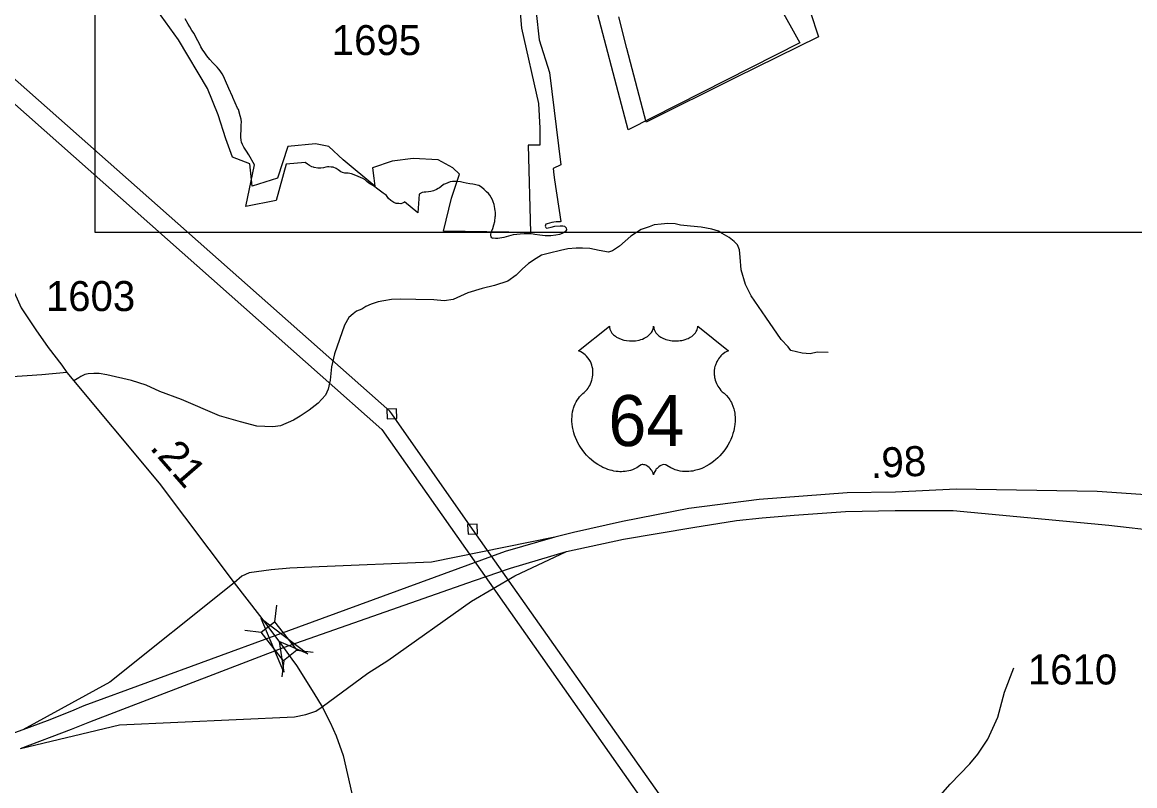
# Model space of a CAD drawing. Extents: x 2220236 to 2384410, y 720751 to 894131.
# Drawn here: x 2325095 to 2329728, y 813234 to 816415 of the extents above; entities that cross this region are included whole.
import ezdxf

# ---------------------------------------------------------------- set-up
doc = ezdxf.new("R2010")
doc.units = 0
doc.layers.add('Default', color=7, linetype='Continuous')

msp = doc.modelspace()

# ---------------------------------------------------------------- linework, layer by layer
at = {"layer": 'Default'}
for p, q in [((2326153.4, 813986), (2326145.3, 813917.5)), ((2326021.3, 813882.1), (2326089.8, 813873.9)), ((2326238.4, 813798.6), (2326307, 813790.4)), ((2326184.2, 813755.9), (2326176, 813687.4))]:
    msp.add_line(p, q, dxfattribs=at)
for points in [[(2325398.9, 823881.8), (2329807.7, 823881.8), (2329807.7, 815539.8), (2325398.9, 815539.8), (2325398.9, 823881.8)], [(2319853.3, 820695.9), (2326592.3, 814719.1), (2333025.8, 805564.5)], [(2333024.4, 805702.5), (2331824.6, 807406.8), (2329674.8, 810458.2), (2329041.4, 811359.1), (2328249.6, 812486.1), (2327790.8, 813138.8), (2326970.6, 814303.4), (2326633.7, 814783.6), (2326625.6, 814795.5), (2319961.3, 820697.1)], [(2325040.4, 816593.2), (2325046.2, 816548.1), (2325049.5, 816452.8), (2325056.1, 816328), (2325033.7, 816249.1), (2324986.8, 816063.2), (2324974.9, 816029.1), (2324961, 815989.4), (2324942.8, 815893.5), (2324937.8, 815809.1), (2324939.5, 815734.7), (2324961, 815637.1), (2324994, 815503.2), (2325030.4, 815380.8), (2325049.5, 815315), (2325090.3, 815225), (2325151.9, 815133.5), (2325203.1, 815060.7), (2325259.3, 814986.3), (2325280.8, 814956.5)], [(2327168.1, 816456.3), (2327173.6, 816390.3), (2327245, 816077), (2327250.5, 815974.2), (2327250.5, 815902.7), (2327201.1, 815902.7), (2327212.1, 815539.9), (2326849.5, 815545.4), (2326882.5, 815682.8), (2326915.4, 815781.8), (2326888, 815809.2), (2326827.5, 815842.2), (2326723.2, 815847.7), (2326635.3, 815836.7), (2326552.9, 815809.2), (2326558.4, 815765.3), (2326563.9, 815732.3), (2326432, 815842.2), (2326371.6, 815897.2), (2326316.7, 815908.2), (2326201.3, 815897.2), (2326157.4, 815765.3), (2326053, 815732.3), (2326042, 815825.7), (2325970.6, 815853.2), (2325943.1, 815930.2), (2325910.2, 816029.1), (2325866.2, 816139.1), (2325745.4, 816342.5), (2325619.1, 816518.4)], [(2328244.8, 816489.3), (2328332.7, 816329.8), (2327618.6, 815967), (2327464.7, 816555.2)], [(2327234.8, 816456.5), (2327247.2, 816342.4), (2327290, 816206.5), (2327337.2, 815821.4), (2327305.2, 815805.4), (2327309, 815779.2), (2327312, 815759.2), (2327337.5, 815584.8), (2327334.5, 815583.8), (2327327.2, 815583.7), (2327319, 815583.3), (2327309, 815582.1), (2327301, 815581.2), (2327291.2, 815578.8), (2327281, 815574.8), (2327275.8, 815573.4), (2327273.8, 815569.2), (2327272.8, 815565.2), (2327274.8, 815559.9), (2327278.8, 815557.9), (2327285.2, 815559.2), (2327298, 815561.5), (2327312.8, 815565.4), (2327334.8, 815566.6), (2327345.5, 815566.8), (2327353.2, 815565.4), (2327356.2, 815562.6), (2327360, 815558.6), (2327361.5, 815550.3), (2327357.5, 815544.1), (2327353.2, 815540.8), (2327351, 815539.1), (2327343.2, 815534.8), (2327331.8, 815531.6), (2327316.8, 815528), (2327296.2, 815525.7), (2327272.2, 815526), (2327250.8, 815528.7), (2327230, 815531.3), (2327222.5, 815533), (2327214, 815533.9), (2327206.8, 815534.2), (2327198.2, 815534), (2327185.5, 815533.4), (2327168.2, 815532.1), (2327154, 815531.6), (2327139, 815529.1), (2327119.8, 815524.4), (2327099.8, 815518.1), (2327083.5, 815515.4), (2327076, 815514.3), (2327065.8, 815514.3), (2327059, 815515.6), (2327055.5, 815514.3), (2327050, 815517.6), (2327048.2, 815521.9), (2327046.8, 815527.6), (2327046.2, 815532.5), (2327048, 815538.5), (2327050.5, 815546.9), (2327054.5, 815556.6), (2327059.2, 815571), (2327062.8, 815584.5), (2327064.5, 815604.1), (2327066, 815609.4), (2327065.5, 815616.9), (2327065.2, 815624), (2327064, 815629.8), (2327063.5, 815639.1), (2327059.8, 815656), (2327056.2, 815667.1), (2327052.8, 815674.9), (2327048.2, 815684.8), (2327042, 815695.1), (2327036, 815702.2), (2327028.8, 815709.4), (2327018.8, 815719), (2327008, 815728.3), (2326996, 815734.6), (2326988.8, 815736.6), (2326978.8, 815739), (2326971, 815741.2), (2326958.2, 815741.4), (2326943.8, 815744.2), (2326931.5, 815747.2), (2326919.8, 815750.6), (2326907, 815751.4), (2326895.8, 815751.6), (2326887.2, 815752), (2326876.5, 815750.2), (2326857, 815741.9), (2326849, 815738.9), (2326838.2, 815730), (2326832.2, 815726), (2326826.5, 815723.2), (2326820, 815718.1), (2326808, 815712.3), (2326796.5, 815709.9), (2326786.5, 815709.1), (2326776, 815707.2), (2326769, 815706.8), (2326760.8, 815705.4), (2326747.2, 815699.6), (2326741.8, 815621.9), (2326687.2, 815666.4), (2326683.8, 815664.1), (2326678.2, 815662.1), (2326671.2, 815659.3), (2326663.5, 815659.6), (2326651.5, 815660.1), (2326642, 815664.2), (2326629.5, 815672.9), (2326620.8, 815680.6), (2326614, 815689.6), (2326611.2, 815693.6), (2326606.2, 815697.9), (2326598.2, 815703), (2326591.8, 815707.8), (2326575.2, 815719.8), (2326557.5, 815733.8), (2326542.2, 815742.6), (2326530.8, 815751), (2326522.5, 815759.2), (2326512.8, 815764.4), (2326503.8, 815768.2), (2326494.2, 815772.6), (2326477.2, 815779.3), (2326465.8, 815783.4), (2326451.8, 815786), (2326438.5, 815785.9), (2326429.2, 815788.6), (2326421.2, 815791.9), (2326416, 815796.1), (2326411.2, 815800.1), (2326402.5, 815806), (2326389.5, 815810.8), (2326381.2, 815811.8), (2326372.2, 815812.4), (2326365.8, 815813.2), (2326359.8, 815810.9), (2326349.8, 815809.1), (2326338.2, 815807.1), (2326325.8, 815807.6), (2326311.2, 815810.7), (2326307.2, 815811.6), (2326300.5, 815813.4), (2326291, 815819.1), (2326282.2, 815824.4), (2326273.5, 815830.5), (2326193.8, 815823.4), (2326152.5, 815672.2), (2326026, 815648), (2326061.5, 815820.8), (2326038.5, 815862.8), (2326028.5, 815877.5), (2326023.2, 815886.3), (2326017.2, 815895.1), (2326012, 815906.2), (2326007.8, 815916), (2326006.2, 815924.5), (2326005.2, 815935.9), (2326005.2, 815948.8), (2326006.5, 815963.9), (2326007, 815988.4), (2326007.5, 815999.1), (2326006.5, 816011.6), (2326003, 816025.3), (2325994.8, 816052.1), (2325991.5, 816057.9), (2325971.8, 816102.4), (2325970.5, 816105.6), (2325955.5, 816139.5), (2325941.2, 816171.7), (2325932.8, 816191.3), (2325927, 816201), (2325919.8, 816212.4), (2325913.5, 816219.4), (2325906.5, 816228.2), (2325897.5, 816237.8), (2325888.5, 816246.6), (2325876, 816260.7), (2325863.2, 816275.9), (2325852.5, 816291.8), (2325847, 816298.9), (2325838.8, 816313), (2325834, 816322.3), (2325826.8, 816337.2), (2325818, 816352.7), (2325810.2, 816367.8), (2325800.5, 816380.9), (2325792.8, 816395.9), (2325786, 816407.4), (2325773.8, 816430.1)], [(2327234.8, 816456.5), (2327247.2, 816342.4), (2327290, 816206.5), (2327337.2, 815821.4), (2327305.2, 815805.4), (2327309, 815779.2), (2327312, 815759.2), (2327337.5, 815584.8), (2327334.5, 815583.8), (2327327.2, 815583.7), (2327319, 815583.3), (2327309, 815582.1), (2327301, 815581.2), (2327291.2, 815578.8), (2327281, 815574.8), (2327275.8, 815573.4), (2327273.8, 815569.2), (2327272.8, 815565.2), (2327274.8, 815559.9), (2327278.8, 815557.9), (2327285.2, 815559.2), (2327298, 815561.5), (2327312.8, 815565.4), (2327334.8, 815566.6), (2327345.5, 815566.8), (2327353.2, 815565.4), (2327356.2, 815562.6), (2327360, 815558.6), (2327361.5, 815550.3), (2327357.5, 815544.1), (2327353.2, 815540.8), (2327351, 815539.1), (2327343.2, 815534.8), (2327331.8, 815531.6), (2327316.8, 815528), (2327296.2, 815525.7), (2327272.2, 815526), (2327250.8, 815528.7), (2327230, 815531.3), (2327222.5, 815533), (2327214, 815533.9), (2327206.8, 815534.2), (2327198.2, 815534), (2327185.5, 815533.4), (2327168.2, 815532.1), (2327154, 815531.6), (2327139, 815529.1), (2327119.8, 815524.4), (2327099.8, 815518.1), (2327083.5, 815515.4), (2327076, 815514.3), (2327065.8, 815514.3), (2327059, 815515.6), (2327055.5, 815514.3), (2327050, 815517.6), (2327048.2, 815521.9), (2327046.8, 815527.6), (2327046.2, 815532.5), (2327048, 815538.5), (2327050.5, 815546.9), (2327054.5, 815556.6), (2327059.2, 815571), (2327062.8, 815584.5), (2327064.5, 815604.1), (2327066, 815609.4), (2327065.5, 815616.9), (2327065.2, 815624), (2327064, 815629.8), (2327063.5, 815639.1), (2327059.8, 815656), (2327056.2, 815667.1), (2327052.8, 815674.9), (2327048.2, 815684.8), (2327042, 815695.1), (2327036, 815702.2), (2327028.8, 815709.4), (2327018.8, 815719), (2327008, 815728.3), (2326996, 815734.6), (2326988.8, 815736.6), (2326978.8, 815739), (2326971, 815741.2), (2326958.2, 815741.4), (2326943.8, 815744.2), (2326931.5, 815747.2), (2326919.8, 815750.6), (2326907, 815751.4), (2326895.8, 815751.6), (2326887.2, 815752), (2326876.5, 815750.2), (2326857, 815741.9), (2326849, 815738.9), (2326838.2, 815730), (2326832.2, 815726), (2326826.5, 815723.2), (2326820, 815718.1), (2326808, 815712.3), (2326796.5, 815709.9), (2326786.5, 815709.1), (2326776, 815707.2), (2326769, 815706.8), (2326760.8, 815705.4), (2326747.2, 815699.6), (2326741.8, 815621.9), (2326687.2, 815666.4), (2326683.8, 815664.1), (2326678.2, 815662.1), (2326671.2, 815659.3), (2326663.5, 815659.6), (2326651.5, 815660.1), (2326642, 815664.2), (2326629.5, 815672.9), (2326620.8, 815680.6), (2326614, 815689.6), (2326611.2, 815693.6), (2326606.2, 815697.9), (2326598.2, 815703), (2326591.8, 815707.8), (2326575.2, 815719.8), (2326557.5, 815733.8), (2326542.2, 815742.6), (2326530.8, 815751), (2326522.5, 815759.2), (2326512.8, 815764.4), (2326503.8, 815768.2), (2326494.2, 815772.6), (2326477.2, 815779.3), (2326465.8, 815783.4), (2326451.8, 815786), (2326438.5, 815785.9), (2326429.2, 815788.6), (2326421.2, 815791.9), (2326416, 815796.1), (2326411.2, 815800.1), (2326402.5, 815806), (2326389.5, 815810.8), (2326381.2, 815811.8), (2326372.2, 815812.4), (2326365.8, 815813.2), (2326359.8, 815810.9), (2326349.8, 815809.1), (2326338.2, 815807.1), (2326325.8, 815807.6), (2326311.2, 815810.7), (2326307.2, 815811.6), (2326300.5, 815813.4), (2326291, 815819.1), (2326282.2, 815824.4), (2326273.5, 815830.5), (2326193.8, 815823.4), (2326152.5, 815672.2), (2326026, 815648), (2326061.5, 815820.8), (2326038.5, 815862.8), (2326028.5, 815877.5), (2326023.2, 815886.3), (2326017.2, 815895.1), (2326012, 815906.2), (2326007.8, 815916), (2326006.2, 815924.5), (2326005.2, 815935.9), (2326005.2, 815948.8), (2326006.5, 815963.9), (2326007, 815988.4), (2326007.5, 815999.1), (2326006.5, 816011.6), (2326003, 816025.3), (2325994.8, 816052.1), (2325991.5, 816057.9), (2325971.8, 816102.4), (2325970.5, 816105.6), (2325955.5, 816139.5), (2325941.2, 816171.7), (2325932.8, 816191.3), (2325927, 816201), (2325919.8, 816212.4), (2325913.5, 816219.4), (2325906.5, 816228.2), (2325897.5, 816237.8), (2325888.5, 816246.6), (2325876, 816260.7), (2325863.2, 816275.9), (2325852.5, 816291.8), (2325847, 816298.9), (2325838.8, 816313), (2325834, 816322.3), (2325826.8, 816337.2), (2325818, 816352.7), (2325810.2, 816367.8), (2325800.5, 816380.9), (2325792.8, 816395.9), (2325786, 816407.4), (2325773.8, 816430.1)], [(2328376.8, 816460.4), (2328410.2, 816354.7), (2328066, 816185.7), (2327692.5, 815998.4), (2327613, 816305.5), (2327579, 816437.4)], [(2328376.8, 816460.4), (2328410.2, 816354.7), (2328066, 816185.7), (2327692.5, 815998.4), (2327613, 816305.5), (2327579, 816437.4)], [(2328450.9, 815039.2), (2328404.7, 815040.9), (2328376.6, 815034.3), (2328343.5, 815035.9), (2328318.7, 815042.5), (2328295.6, 815047.5), (2328284, 815062.4), (2328255.9, 815093.8), (2328191.4, 815186.4), (2328130.3, 815275.7), (2328107.2, 815322.1), (2328089, 815383.2), (2328084, 815436.2), (2328082.4, 815467.6), (2328074.1, 815487.4), (2328059.2, 815502.3), (2328039.4, 815518.9), (2328009.6, 815535.4), (2327994.8, 815545.3), (2327966.7, 815553.6), (2327922, 815561.9), (2327877.4, 815565.2), (2327836.1, 815570.1), (2327814.6, 815575.1), (2327783.2, 815576.7), (2327755.1, 815573.4), (2327727, 815571.8), (2327705.5, 815563.5), (2327672.5, 815551.9), (2327629.5, 815523.8), (2327581.6, 815482.5), (2327553.5, 815462.6), (2327536.9, 815457.7), (2327497.3, 815464.3), (2327459.2, 815472.6), (2327427.8, 815474.2), (2327401.4, 815474.2), (2327366.7, 815470.9), (2327336.9, 815464.3), (2327290.7, 815452.7), (2327257.6, 815444.4), (2327234.5, 815431.2), (2327203.1, 815409.7), (2327176.6, 815386.6), (2327151.8, 815361.7), (2327117.1, 815336.9), (2327060.9, 815318.7), (2327009.7, 815305.5), (2326950.2, 815287.3), (2326889.8, 815260), (2326851.8, 815255.1), (2326808.9, 815258.4), (2326734.5, 815260), (2326671.7, 815261.7), (2326632, 815260), (2326600.6, 815255.1), (2326577.5, 815250.1), (2326547.7, 815240.2), (2326526.2, 815230.3), (2326509.7, 815220.3), (2326486.6, 815212.1), (2326473.3, 815200.5), (2326455.1, 815185.6), (2326437, 815152.5), (2326415.5, 815093), (2326395.6, 815033.4), (2326382.4, 814978.9), (2326377.5, 814924.3), (2326369.2, 814886.3), (2326357.6, 814861.4), (2326327.9, 814828.4), (2326289.9, 814798.6), (2326251.9, 814773.8), (2326224.7, 814757.7), (2326170.9, 814734.1), (2326137.8, 814729.1), (2326071.7, 814732.4), (2326003.2, 814750.2), (2325916.3, 814775.4), (2325757.7, 814843.3), (2325668.4, 814876.3), (2325610.6, 814902.8), (2325549.4, 814922.6), (2325446.9, 814945.8), (2325415.5, 814952.4), (2325392.4, 814952.4), (2325369.2, 814950.8), (2325356, 814947.4), (2325339.5, 814939.2), (2325331.2, 814934.2), (2325309.8, 814921.7)], [(2325280.8, 814956.5), (2325176.7, 814946.6), (2325032.9, 814936.7), (2324870.9, 814938.3), (2324737, 814933.4), (2324667.6, 814910.2), (2324607.3, 814864.8), (2324577.3, 814828.1), (2324547.8, 814792), (2324431.3, 814647.3), (2324388.3, 814607.6), (2324275.9, 814543.1), (2324221.3, 814491.8), (2324168.5, 814438.9), (2324121.2, 814370.1), (2324117, 814360.6), (2324085.8, 814281.8), (2324052.8, 814152.8), (2324041.2, 814065.1), (2324042, 814022.9), (2324088.3, 813836), (2324123, 813702.1)], [(2325280.8, 814956.5), (2325665.1, 814495.2), (2325978, 814079.4)], [(2326614.5, 814762.9), (2326654.4, 814764.5), (2326652.8, 814804.4), (2326612.9, 814802.8), (2326614.5, 814762.9)], [(2330704.1, 814376), (2330500.1, 814395.6), (2329570.8, 814459.9), (2328984.1, 814469.4), (2328731.4, 814457.7), (2328530.8, 814454.7), (2328164.4, 814427.1), (2327870.7, 814389.3), (2327594.4, 814335.4), (2327390.8, 814288.9), (2327312.4, 814269.6)], [(2327361.2, 814209.5), (2327598.8, 814261.2), (2327888.1, 814310.7), (2328069.9, 814339.8), (2328176, 814350), (2328309.8, 814361.6), (2328523.5, 814376.2), (2328730, 814380.5), (2328971.4, 814380.5), (2329619.5, 814319.2), (2330055.6, 814270), (2330485.7, 814226.6)], [(2326951.4, 814282.7), (2326991.4, 814284.3), (2326989.7, 814324.2), (2326949.8, 814322.6), (2326951.4, 814282.7)], [(2327312.4, 814269.6), (2326799, 814166), (2326331.8, 814146.3), (2326209.9, 814140.4), (2326131.1, 814134.4), (2326040.4, 814121), (2326009.2, 814107.6), (2325978, 814079.4)], [(2327312.4, 814269.6), (2327105.8, 814210.3), (2326146.1, 813858.6)], [(2326182.4, 813809.5), (2326977.9, 814089.6), (2327127.6, 814140.5), (2327361.2, 814209.5)], [(2326343.7, 813563.2), (2326534.7, 813702.9), (2326617.8, 813756.1), (2326965.5, 814003), (2327145.8, 814109.2), (2327361.2, 814209.5)], [(2325978, 814079.4), (2325460, 813665.8), (2325096.7, 813467)], [(2325978, 814079.4), (2326083.5, 813944), (2326146.1, 813858.6)], [(2326146.1, 813858.6), (2325352, 813566.9), (2325299.5, 813544.7), (2325198.4, 813504.2), (2325096.7, 813467)], [(2326146.1, 813858.6), (2326182.4, 813809.5)], [(2325087.8, 813389.2), (2325299.5, 813469.8), (2325376.7, 813499.8), (2326182.4, 813809.5)], [(2326182.4, 813809.5), (2326217.3, 813761.5), (2326236.6, 813735.8), (2326309.5, 813619.7), (2326343.7, 813563.2)], [(2328243.3, 810496.4), (2328217.4, 812141.9), (2328214.7, 812171), (2328216.7, 812197.8), (2328217.2, 812255.3), (2328229.6, 812307.4), (2328266.8, 812391.8), (2328326.3, 812498.5), (2328380.8, 812572.9), (2328442.8, 812649.8), (2328497.3, 812716.8), (2328581.6, 812813.5), (2328715.5, 812962.4), (2328958.5, 813240.2), (2329041.5, 813325.8), (2329073.8, 813365.5), (2329115.9, 813427.5), (2329158.1, 813519.3), (2329185.3, 813623.5), (2329225, 813725.2)], [(2325087.8, 813389.2), (2325499.4, 813487.6), (2326229.2, 813521.6), (2326275.3, 813530.5), (2326316.9, 813545.4), (2326343.7, 813563.2)], [(2326343.7, 813563.2), (2326377.9, 813497.8), (2326401.6, 813442.7), (2326431.1, 813360.1), (2326467.5, 813201.8), (2326484.1, 813049.6), (2326499, 812799.1), (2326504.7, 812651.1), (2326541, 811300.1), (2326568.2, 810272.9)], [(2325096.7, 813467), (2324935.5, 813408.1), (2324688.4, 813317.1), (2324367.9, 813196.7), (2323875.6, 813007.5), (2323625.9, 812915.5), (2323023.3, 812691.9), (2322762.5, 812591.8), (2322489.6, 812495.7)]]:
    msp.add_lwpolyline(points, dxfattribs=at)
for points in [[(2327540.1, 815148.7), (2327540.4, 815143.4), (2327541.7, 815137.1), (2327542.7, 815133.8), (2327545.6, 815127.6), (2327550.5, 815120.2), (2327557.3, 815113), (2327565, 815106.7), (2327570.1, 815103.4), (2327578.9, 815098.6), (2327588.8, 815094.5), (2327599.9, 815091.3), (2327611.2, 815089), (2327623.6, 815087.6), (2327635.9, 815087.4), (2327649.1, 815088.4), (2327663.6, 815091.2), (2327670.4, 815092.9), (2327677.9, 815095.5), (2327684.9, 815098.4), (2327692.6, 815102.5), (2327698.7, 815106.5), (2327703.6, 815110), (2327710.4, 815116.5), (2327715.8, 815123.3), (2327718.1, 815127.1), (2327720.1, 815130.7), (2327722.8, 815138.5), (2327723.5, 815141.9), (2327724.1, 815149), (2327724.5, 815143), (2327725.1, 815139.3), (2327726.1, 815135.7), (2327727.6, 815131.8), (2327730.4, 815126.3), (2327733.4, 815121.7), (2327739.1, 815115), (2327742.7, 815111.6), (2327746, 815109), (2327754.7, 815103), (2327764.9, 815097.8), (2327769.9, 815095.6), (2327775.1, 815093.8), (2327781.6, 815091.8), (2327788.4, 815090.2), (2327795.1, 815089.1), (2327801.9, 815088.1), (2327808.9, 815087.6), (2327814.6, 815087.4), (2327821.6, 815087.5), (2327828, 815087.9), (2327834.6, 815088.6), (2327841.9, 815089.8), (2327847.8, 815091.1), (2327855.5, 815093.2), (2327862.5, 815095.7), (2327868.7, 815098.3), (2327876.6, 815102.5), (2327883.1, 815106.5), (2327887.8, 815110.4), (2327893.4, 815115.5), (2327898.7, 815121.7), (2327901.9, 815126.2), (2327904.1, 815130.8), (2327906.1, 815135.7), (2327907.4, 815140.8), (2327908, 815145.3), (2327908.1, 815149.1), (2328036.7, 815046.7), (2328033.7, 815045.5), (2328026.7, 815042.1), (2328021.1, 815038.8), (2328012.3, 815032.6), (2328008.5, 815029.2), (2328004.7, 815025.6), (2328001.2, 815021.8), (2327998.1, 815018.3), (2327994.4, 815013.1), (2327991.1, 815007.9), (2327987.8, 815002.2), (2327985.4, 814997.3), (2327981.5, 814986.9), (2327979.6, 814980.4), (2327978.3, 814974.9), (2327976.8, 814963.4), (2327976.4, 814957.9), (2327976.4, 814952.5), (2327976.7, 814946.8), (2327977.3, 814941.4), (2327978.3, 814935.7), (2327979.2, 814930.6), (2327980.8, 814924.5), (2327983, 814917.3), (2327985.9, 814910.4), (2327991.7, 814899.3), (2327999.3, 814887.9), (2328004.7, 814881.5), (2328010, 814876), (2328017.9, 814869.3), (2328022.2, 814865.5), (2328027.2, 814860.6), (2328035.2, 814851.2), (2328038.5, 814846.8), (2328041.8, 814841.9), (2328044.8, 814836.8), (2328047.9, 814831.3), (2328050.3, 814826.5), (2328054.8, 814815.5), (2328058.1, 814804.8), (2328059.6, 814799.2), (2328062, 814786.6), (2328062.9, 814780.3), (2328063.9, 814768), (2328064, 814753.1), (2328062.8, 814739), (2328060.2, 814722.5), (2328058, 814712.6), (2328054.6, 814701.2), (2328051.3, 814691.2), (2328045.4, 814676.5), (2328040.2, 814665.9), (2328033.5, 814653.4), (2328028.8, 814645.9), (2328023.4, 814637.9), (2328016.7, 814628.6), (2328008.8, 814618.7), (2327999.3, 814608.3), (2327991.6, 814600.6), (2327981.6, 814591.7), (2327975.5, 814586.6), (2327966.9, 814580.1), (2327955, 814572.2), (2327943.3, 814565.4), (2327933.4, 814560.4), (2327924.6, 814556.6), (2327913.2, 814552.2), (2327894.2, 814547), (2327887.3, 814545.5), (2327879.1, 814544.3), (2327871.4, 814543.6), (2327864, 814543.1), (2327853.9, 814543.1), (2327844, 814543.9), (2327834.6, 814545.2), (2327824.8, 814547.3), (2327814.5, 814550.3), (2327805.2, 814554), (2327795.8, 814558.6), (2327779.9, 814568.6), (2327775.3, 814571.1), (2327772.7, 814571.8), (2327766.6, 814572.1), (2327760.8, 814570.8), (2327754.9, 814568.5), (2327751.3, 814566.6), (2327746.5, 814563.5), (2327742.9, 814560.6), (2327738.5, 814556.4), (2327735.5, 814552.9), (2327733.1, 814550.2), (2327728.7, 814543.1), (2327727.1, 814539.8), (2327725.4, 814535.4), (2327723.9, 814529.1), (2327721.9, 814537.1), (2327719.5, 814542.4), (2327716.8, 814547), (2327714, 814551), (2327709.5, 814556.2), (2327705.5, 814560), (2327700.6, 814564), (2327695.4, 814567.1), (2327691.3, 814569.2), (2327687.5, 814570.7), (2327682.9, 814571.8), (2327679.1, 814572.1), (2327676, 814572.1), (2327671.7, 814571.1), (2327665.9, 814566.9), (2327660.3, 814563.1), (2327654.3, 814559.4), (2327647.2, 814555.6), (2327642, 814553.1), (2327635.7, 814550.7), (2327628.4, 814548.3), (2327620.5, 814546.2), (2327612.4, 814544.6), (2327605.3, 814543.5), (2327597.6, 814542.8), (2327590.7, 814542.6), (2327583.5, 814542.6), (2327576.7, 814543.2), (2327568.9, 814543.9), (2327559.2, 814545.3), (2327551.1, 814547.1), (2327542.6, 814549.4), (2327533.9, 814552.1), (2327524.6, 814555.7), (2327512.9, 814560.8), (2327504.7, 814565), (2327491.9, 814572.4), (2327476.9, 814582.8), (2327465.5, 814592), (2327457.2, 814599.5), (2327445, 814611.9), (2327437.8, 814620.1), (2327426.5, 814634.7), (2327419.3, 814645.2), (2327414.6, 814653), (2327407.8, 814665.4), (2327404, 814673.3), (2327399.2, 814684.7), (2327395.3, 814695.1), (2327392.1, 814705), (2327390.4, 814711.3), (2327388, 814722.3), (2327386.5, 814730.1), (2327385.1, 814740.8), (2327384.3, 814752.1), (2327384.1, 814762.6), (2327384.4, 814771.2), (2327385.4, 814781.3), (2327387.1, 814792), (2327389.1, 814801.2), (2327391, 814807.8), (2327393.7, 814815.9), (2327397.3, 814824.8), (2327401.6, 814833.3), (2327405.7, 814840.4), (2327410.8, 814848), (2327415.8, 814854.4), (2327422.3, 814861.6), (2327429.2, 814868.1), (2327435.4, 814873.2), (2327442.9, 814880.5), (2327446.8, 814884.9), (2327451.4, 814891), (2327455.1, 814896.7), (2327458.1, 814901.8), (2327462, 814909.4), (2327464.4, 814915), (2327467.3, 814923.6), (2327468.8, 814929.7), (2327470.3, 814937.6), (2327471.3, 814944.9), (2327471.7, 814954.1), (2327471.5, 814961.7), (2327470.5, 814970.6), (2327468.8, 814979.1), (2327466.8, 814986.6), (2327463.6, 814995.1), (2327460.7, 815001.3), (2327455.8, 815009.7), (2327450.3, 815017.6), (2327444.6, 815023.9), (2327438.9, 815029.6), (2327433.5, 815033.9), (2327428.3, 815037.6), (2327421.7, 815041.6), (2327415.4, 815044.7), (2327411.5, 815046.3)], [(2326184.2, 813706.8), (2326089.2, 813931.4), (2326283.8, 813784.3), (2326164.2, 813835.2)], [(2326145.3, 813917.5), (2326238.7, 813798.8), (2326183.2, 813755.1), (2326089.8, 813873.9)]]:
    msp.add_lwpolyline(points, close=True, dxfattribs=at)

# ---------------------------------------------------------------- texts
for s, height, p in [('1695', 125, (2326383.9, 816278.5)), ('1603', 125, (2325193.4, 815211.9)), ('64', 212.5, (2327535.8, 814649.4)), ('1610', 125, (2329282.8, 813656))]:
    msp.add_text(s, height=height, dxfattribs=at).set_placement(p)
for s, rotation, p in [('.21', 311.056, (2325622.5, 814641)), ('.98', 2.6645, (2328629.8, 814515.5))]:
    msp.add_text(s, height=125, rotation=rotation, dxfattribs=at).set_placement(p)

doc.saveas('drawing.dxf')
